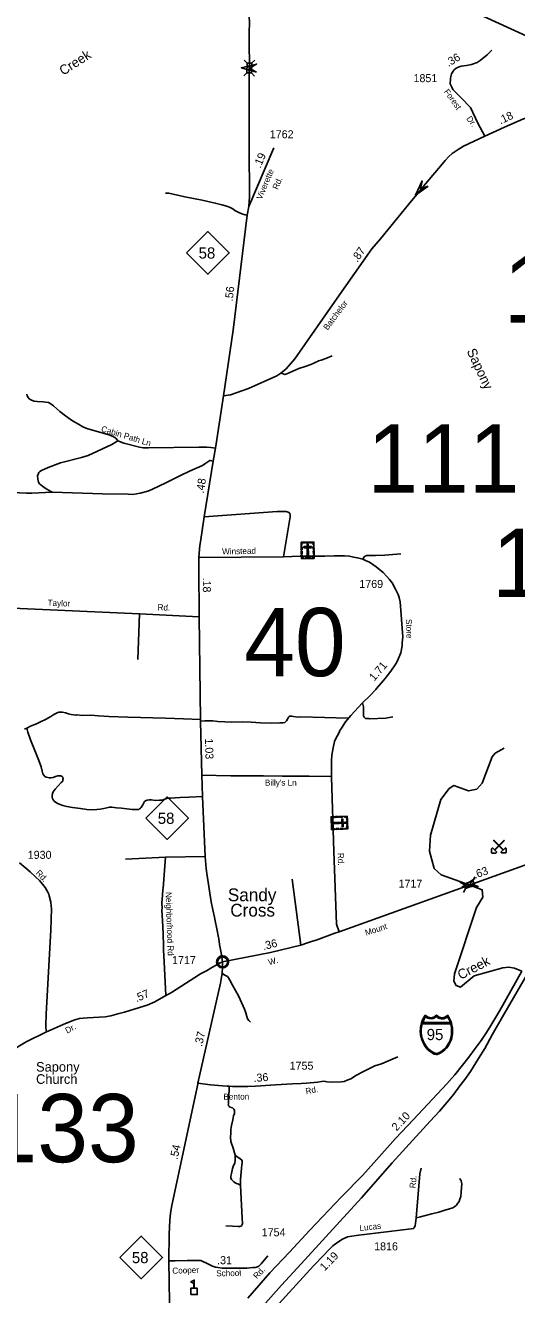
# Model space of a CAD drawing. Extents: x 2220236 to 2384410, y 720751 to 894131.
# Drawn here: x 2309134 to 2316810, y 778583 to 798403 of the extents above; entities that cross this region are included whole.
import ezdxf

# ---------------------------------------------------------------- set-up
doc = ezdxf.new("R2010")
doc.units = 0
doc.layers.add('Default', color=7, linetype='Continuous')

msp = doc.modelspace()

# ---------------------------------------------------------------- linework, layer by layer
at = {"layer": 'Default'}
for p, q in [((2312600, 797812), (2312553, 797862)), ((2312669, 797811), (2312719, 797858)), ((2312546, 797614), (2312596, 797661)), ((2312714, 797610), (2312667, 797660)), ((2312625, 795575), (2313015, 796493)), ((2310919, 789214), (2310889, 788502)), ((2314179, 787582), (2313439, 787606)), ((2311323, 785414), (2310698, 785381)), ((2311946, 785426), (2311323, 785414)), ((2313436, 784041), (2313303, 785071)), ((2316127, 785043), (2316157, 785105)), ((2315923, 785021), (2315985, 784992)), ((2315980, 784863), (2316009, 784925)), ((2316151, 784978), (2316214, 784949)), ((2311395, 777931), (2311374, 779111))]:
    msp.add_line(p, q, dxfattribs=at)
for points in [[(2312633, 797707), (2312634, 797807), (2312632, 798098), (2312632, 798282), (2312636, 798456), (2312626, 798594), (2312610, 798749), (2312537, 799024), (2312475, 799304), (2312374, 799774), (2312280, 800239), (2312245, 800394), (2312210, 800545), (2312134, 800893), (2312123, 800934), (2312090, 801053), (2312062, 801187), (2311995, 801444), (2311973, 801551), (2311936, 801702), (2311906, 801851), (2311864, 802060), (2311809, 802245), (2311741, 802399)], [(2314601, 799323), (2318782, 797407), (2318996, 796993), (2319167, 796881), (2319182, 796873), (2319228, 796856), (2319258, 796848), (2320082, 796607), (2321023, 795556), (2322148, 795566), (2324611, 793525), (2325728, 793169), (2325904, 792794), (2326094, 792644), (2326795, 792691), (2327138, 792569), (2328254, 791643), (2330064, 790280)], [(2316315, 796673), (2316202, 796875), (2316087, 797120), (2315944, 797273), (2315866, 797352), (2315816, 797401), (2315796, 797436), (2315785, 797461), (2315771, 797490), (2315775, 797573), (2315781, 797605), (2315793, 797645), (2315829, 797701), (2315866, 797736), (2315910, 797758), (2315944, 797766), (2316026, 797777), (2316106, 797794), (2316196, 797825), (2316239, 797852), (2316352, 797943), (2316422, 798015)], [(2312625, 795575), (2312635, 795725), (2312635, 796001), (2312633, 796216), (2312630, 796528), (2312631, 796667), (2312629, 796885), (2312629, 797070), (2312631, 797582), (2312633, 797707)], [(2316315, 796673), (2316619, 796815), (2316919, 796945), (2317087, 796997), (2317235, 797025)], [(2315312, 795837), (2315387, 795927), (2315646, 796236), (2315692, 796291), (2315753, 796355), (2315803, 796404), (2315896, 796465), (2315982, 796515), (2316315, 796673)], [(2312599, 795437), (2312567, 795442), (2312534, 795455), (2312507, 795466), (2312472, 795481), (2312447, 795492), (2312428, 795501), (2312406, 795513), (2312377, 795536), (2312347, 795553), (2312296, 795572), (2312203, 795598), (2312100, 795627), (2311898, 795671), (2311625, 795727), (2311376, 795782), (2311323, 795785)], [(2312228, 792620), (2312340, 792635), (2312623, 792733), (2313065, 792931), (2313128, 792974), (2313207, 793042), (2313346, 793195), (2314006, 794142), (2314549, 794911), (2314685, 795070), (2315170, 795663), (2315312, 795837)], [(2312228, 792620), (2312382, 793641), (2312599, 795437), (2312625, 795575)], [(2313128, 792974), (2313160, 792959), (2313186, 792951), (2313220, 792961), (2313405, 793044), (2313505, 793078), (2313594, 793108), (2313639, 793127), (2313674, 793145), (2313698, 793156), (2313716, 793164), (2313756, 793175), (2313828, 793203), (2313930, 793243)], [(2310577, 791913), (2310569, 791933), (2310546, 791958), (2310508, 791982), (2310438, 792009), (2310095, 792106), (2310031, 792135), (2309962, 792174), (2309872, 792229), (2309761, 792306), (2309674, 792371), (2309575, 792464), (2309517, 792503), (2309493, 792513), (2309411, 792526), (2309319, 792531), (2309269, 792537), (2309229, 792550), (2309194, 792572), (2309178, 792590), (2309162, 792617), (2309156, 792643)], [(2311847, 790094), (2311851, 790163), (2311860, 790281), (2311871, 790337), (2311926, 790730), (2312068, 791599), (2312106, 791802), (2312228, 792620)], [(2310577, 791913), (2310555, 791897), (2310484, 791856), (2310117, 791686), (2310010, 791655), (2309683, 791570), (2309492, 791499), (2309386, 791452), (2309358, 791434), (2309343, 791420), (2309337, 791406), (2309325, 791368), (2309328, 791316), (2309340, 791268), (2309355, 791246), (2309381, 791222), (2309443, 791177), (2309532, 791124), (2309556, 791112)], [(2312106, 791802), (2312030, 791812), (2311968, 791816), (2311924, 791816), (2311896, 791814), (2311843, 791816), (2311056, 791804), (2310992, 791805), (2310974, 791807), (2310920, 791817), (2310671, 791878), (2310577, 791913)], [(2309556, 791112), (2310340, 791085), (2310742, 791081), (2310812, 791078), (2310926, 791097), (2311047, 791128), (2311111, 791153), (2311339, 791263), (2311570, 791380), (2311701, 791441), (2311900, 791531), (2311954, 791566), (2312000, 791600), (2312015, 791607), (2312029, 791607), (2312068, 791599)], [(2309556, 791112), (2309234, 791099), (2309152, 791100), (2309044, 791105), (2308824, 791108), (2308768, 791112), (2308610, 791130), (2308584, 791132), (2308528, 791141), (2308500, 791141), (2308486, 791137), (2308474, 791127), (2308463, 791113), (2308439, 791070), (2308427, 791026), (2308418, 790970), (2308413, 790926), (2308395, 790848)], [(2313169, 790106), (2313270, 790727), (2313270, 790755), (2313264, 790784), (2313240, 790802), (2313209, 790814), (2313066, 790810), (2311926, 790730)], [(2311848, 789169), (2311844, 789935), (2311847, 789965), (2311847, 790094)], [(2311847, 790094), (2313169, 790106), (2313428, 790113), (2313535, 790113), (2313637, 790116), (2313724, 790115), (2313811, 790116), (2313957, 790120), (2314119, 790118), (2314200, 790113), (2314261, 790101), (2314323, 790090), (2314406, 790065), (2314451, 790048), (2314513, 790022), (2314563, 789986), (2314618, 789946), (2314725, 789860), (2314782, 789798), (2314825, 789748), (2314863, 789698), (2314919, 789598), (2314960, 789516), (2314974, 789471), (2314993, 789403), (2315034, 788852), (2315023, 788763), (2315024, 788757), (2315022, 788738), (2315023, 788716), (2315002, 788606), (2314944, 788468), (2314924, 788431), (2314910, 788415), (2314857, 788335), (2314814, 788276), (2314782, 788238), (2314777, 788228), (2314723, 788165), (2314620, 788050), (2314609, 788034), (2314518, 787933), (2314403, 787824), (2314342, 787757), (2314222, 787626), (2314137, 787527), (2314073, 787429), (2314048, 787392), (2314039, 787362), (2314012, 787312), (2313993, 787276), (2313966, 787220), (2313944, 787122), (2313923, 787009), (2313916, 786923), (2313916, 786815), (2313920, 786665), (2313952, 785508), (2313995, 784366), (2314036, 784250)], [(2314406, 790065), (2314427, 790103), (2314442, 790116), (2314468, 790122), (2314502, 790126), (2314604, 790124), (2314750, 790132), (2315002, 790149)], [(2311848, 789169), (2310919, 789214), (2308701, 789313)], [(2312216, 783779), (2312192, 783922), (2312170, 784052), (2312156, 784138), (2312146, 784186), (2312130, 784271), (2312096, 784447), (2312088, 784476), (2312061, 784594), (2312038, 784714), (2311969, 785157), (2311960, 785237), (2311946, 785426), (2311904, 786359), (2311894, 786693), (2311869, 787539), (2311869, 787562), (2311848, 789169)], [(2311869, 787562), (2311604, 787576), (2311326, 787582), (2310733, 787602), (2310440, 787609), (2310276, 787620), (2310159, 787629), (2310027, 787626), (2309939, 787635), (2309921, 787633), (2309891, 787636), (2309852, 787640), (2309809, 787651), (2309759, 787667), (2309712, 787680), (2309690, 787680), (2309659, 787677), (2309631, 787667), (2309581, 787642), (2309531, 787608), (2309448, 787562), (2309383, 787530), (2309307, 787495), (2309265, 787481), (2309216, 787459), (2309159, 787427)], [(2314403, 787824), (2314416, 787762), (2314417, 787622), (2314427, 787599), (2314450, 787580), (2314464, 787577), (2314498, 787577), (2314512, 787575), (2314767, 787585), (2314877, 787605)], [(2311869, 787539), (2311937, 787541), (2312002, 787543), (2312062, 787545), (2312143, 787534), (2312253, 787528), (2312351, 787524), (2312525, 787526), (2312661, 787522), (2312806, 787511), (2312980, 787505), (2313110, 787511), (2313161, 787509), (2313188, 787515), (2313201, 787526), (2313214, 787541), (2313229, 787568), (2313245, 787600), (2313254, 787613), (2313269, 787617), (2313299, 787617), (2313324, 787613), (2313394, 787602), (2313439, 787606)], [(2309118, 787411), (2309159, 787427)], [(2309159, 787427), (2309175, 787364), (2309216, 787246), (2309290, 787051), (2309343, 786921), (2309380, 786825), (2309397, 786757), (2309409, 786715), (2309422, 786696), (2309439, 786674), (2309458, 786661), (2309485, 786657), (2309507, 786652), (2309532, 786654), (2309568, 786659), (2309607, 786674), (2309642, 786683), (2309664, 786683), (2309681, 786683), (2309698, 786681), (2309708, 786671), (2309722, 786661), (2309727, 786642), (2309722, 786625), (2309720, 786603), (2309695, 786581), (2309647, 786529), (2309598, 786478), (2309568, 786434), (2309559, 786407), (2309551, 786373), (2309551, 786353), (2309556, 786331), (2309568, 786307), (2309585, 786287), (2309622, 786260), (2309664, 786241), (2309717, 786219), (2309781, 786206), (2309872, 786192), (2309994, 786172), (2310092, 786157), (2310175, 786152), (2310251, 786157), (2310304, 786165), (2310358, 786175), (2310405, 786184), (2310449, 786197), (2310485, 786194), (2310556, 786184), (2310634, 786179), (2310801, 786160), (2310908, 786160), (2310919, 786167), (2310934, 786179), (2310946, 786190), (2310960, 786214), (2310972, 786231), (2310983, 786260), (2310995, 786281), (2311020, 786298), (2311039, 786306), (2311070, 786310), (2311105, 786307), (2311161, 786301), (2311229, 786303), (2311276, 786306), (2311300, 786315), (2311327, 786325), (2311349, 786333), (2311408, 786337), (2311474, 786340), (2311551, 786345), (2311687, 786350), (2311904, 786359)], [(2316894, 783634), (2316777, 783682), (2316688, 783694), (2316597, 783686), (2316146, 783561), (2315932, 783384), (2315865, 783408), (2315831, 783475), (2315838, 783591), (2316185, 784629), (2316283, 784787), (2316273, 784905), (2316069, 784984), (2315630, 785138), (2315520, 785238), (2315451, 785505), (2315465, 785755), (2315625, 786312), (2315757, 786488), (2315831, 786531), (2316057, 786452), (2316190, 786477), (2316272, 786569), (2316426, 786979), (2316475, 787040), (2316616, 787114)], [(2311894, 786693), (2312343, 786685), (2312853, 786685), (2313151, 786678), (2313568, 786678), (2313919, 786674)], [(2309462, 782686), (2309456, 782749), (2309456, 782771), (2309454, 782791), (2309460, 782965), (2309531, 784273), (2309540, 784605), (2309537, 784651), (2309531, 784713), (2309508, 784809), (2309500, 784834), (2309485, 784868), (2309442, 784938), (2309402, 784993), (2309353, 785047), (2309297, 785104), (2309210, 785183), (2309139, 785240), (2309040, 785325)], [(2311331, 783252), (2311296, 783883), (2311295, 783953), (2311295, 784033), (2311289, 784212), (2311280, 784332), (2311269, 784592), (2311271, 784612), (2311268, 784702), (2311279, 784816), (2311284, 784908), (2311288, 784930), (2311323, 785414)], [(2317184, 785375), (2316070, 784977)], [(2316070, 784977), (2314036, 784250)], [(2314036, 784250), (2313970, 784225), (2313679, 784120), (2313620, 784103), (2313543, 784075), (2313436, 784041), (2312964, 783925), (2312216, 783779)], [(2312216, 783779), (2312165, 783758), (2312034, 783681), (2311963, 783638), (2311872, 783590), (2311780, 783535), (2311562, 783393), (2311416, 783302), (2311372, 783274), (2311331, 783252), (2311156, 783155), (2311038, 783101), (2310918, 783065), (2310685, 782995), (2310581, 782965), (2310471, 782938), (2310381, 782922), (2310103, 782906), (2310037, 782900), (2309981, 782892), (2309905, 782876), (2309840, 782848), (2309724, 782803), (2309535, 782717), (2309462, 782686)], [(2311831, 781885), (2312182, 783446), (2312208, 783605), (2312212, 783698), (2312216, 783779)], [(2312208, 783605), (2312242, 783579), (2312291, 783549), (2312309, 783527), (2312330, 783492), (2312369, 783413), (2312463, 783248), (2312536, 783089), (2312558, 783039), (2312580, 782982), (2312596, 782924), (2312607, 782890), (2312626, 782861), (2312634, 782853), (2312652, 782838)], [(2316894, 783634), (2316550, 783017), (2316408, 782783), (2316337, 782674), (2316255, 782551), (2316165, 782425), (2316065, 782292), (2315964, 782165), (2315843, 782017), (2315721, 781875), (2315498, 781635), (2315197, 781315), (2314920, 781022), (2314407, 780449), (2314072, 780108), (2313580, 779590), (2313263, 779247), (2312954, 778921), (2312612, 778528)], [(2312844, 778402), (2313138, 778728), (2313445, 779063), (2313827, 779485), (2314386, 780092), (2314866, 780640), (2315242, 781051), (2315459, 781290), (2315605, 781449), (2315725, 781586), (2315828, 781712), (2315925, 781841), (2316002, 781944), (2316088, 782069), (2316217, 782268), (2316311, 782425), (2316429, 782637), (2316612, 782959), (2316971, 783579)], [(2309462, 782686), (2309146, 782528), (2308641, 782230), (2307786, 781698), (2307713, 781657), (2307629, 781612), (2307482, 781521), (2307368, 781452), (2307296, 781411), (2307185, 781354), (2307103, 781313), (2307046, 781286), (2306976, 781250), (2306813, 781168)], [(2313702, 781902), (2313762, 781911), (2313803, 781914), (2313847, 781908), (2313912, 781899), (2314068, 781904), (2314116, 781911), (2314163, 781930), (2314219, 781954), (2314309, 782008), (2314409, 782064), (2314594, 782158), (2314700, 782188), (2314954, 782294)], [(2311374, 779111), (2311383, 779525), (2311393, 779745), (2311400, 779853), (2311422, 779977), (2311836, 781897)], [(2311831, 781885), (2312025, 781861), (2312212, 781844), (2312288, 781838), (2312316, 781837), (2312371, 781834), (2312463, 781832), (2312608, 781834), (2312732, 781840), (2313045, 781860), (2313310, 781872), (2313441, 781877), (2313526, 781886), (2313702, 781902)], [(2312413, 780762), (2312381, 780869), (2312344, 780976), (2312339, 781039), (2312342, 781106), (2312347, 781163), (2312356, 781225), (2312374, 781312), (2312387, 781373), (2312402, 781409), (2312404, 781437), (2312404, 781452), (2312401, 781465), (2312394, 781477), (2312382, 781489), (2312369, 781499), (2312351, 781504), (2312329, 781512), (2312316, 781524), (2312305, 781539), (2312307, 781564), (2312310, 781675), (2312316, 781765), (2312316, 781837)], [(2312413, 780762), (2312414, 780721), (2312414, 780683), (2312406, 780634), (2312387, 780601), (2312372, 780551), (2312356, 780474), (2312347, 780432), (2312347, 780408), (2312354, 780383), (2312361, 780375), (2312374, 780358), (2312381, 780352), (2312394, 780343), (2312413, 780328), (2312431, 780318), (2312456, 780313), (2312496, 780293)], [(2312496, 780293), (2312496, 780383), (2312510, 780554), (2312515, 780614), (2312520, 780641), (2312520, 780665), (2312515, 780681), (2312484, 780708), (2312443, 780735), (2312413, 780762)], [(2315242, 779783), (2315255, 779963), (2315300, 780467), (2315317, 780556)], [(2315919, 780396), (2315942, 780363), (2315949, 780335), (2315955, 780311), (2315951, 780257), (2315945, 780188), (2315936, 780117), (2315925, 780071), (2315912, 780039), (2315888, 780004), (2315869, 779978), (2315847, 779959), (2315813, 779937), (2315763, 779922), (2315674, 779898), (2315594, 779872), (2315486, 779846), (2315365, 779814), (2315307, 779798), (2315242, 779783)], [(2312268, 779658), (2312371, 779651), (2312459, 779648), (2312484, 779648), (2312499, 779653), (2312511, 779658), (2312524, 779676), (2312526, 779693), (2312521, 779776), (2312499, 780185), (2312496, 780293)], [(2312004, 776049), (2312002, 776811), (2312030, 776995), (2312078, 777177), (2312130, 777295), (2312224, 777456), (2312459, 777725), (2312785, 778096), (2313094, 778437), (2313636, 779032), (2313789, 779191), (2313877, 779282), (2313939, 779345), (2314014, 779402), (2314090, 779449), (2314169, 779483), (2314305, 779508), (2315161, 779608), (2315197, 779614), (2315210, 779624), (2315224, 779660), (2315232, 779692), (2315242, 779783)], [(2311852, 779115), (2311875, 779113), (2311898, 779107), (2311920, 779096), (2311953, 779080), (2312008, 779051), (2312060, 779025), (2312104, 779009), (2312144, 779004), (2312207, 778996), (2312380, 778996), (2312593, 778998), (2312686, 779004), (2312732, 779007), (2312759, 779017), (2312782, 779028), (2312819, 779063), (2312922, 779186)], [(2311374, 779111), (2311473, 779111), (2311664, 779114), (2311767, 779114), (2311852, 779115)]]:
    msp.add_lwpolyline(points, dxfattribs=at)
for points in [[(2312745, 797671), (2312511, 797741), (2312748, 797798), (2312633, 797737)], [(2312596, 797661), (2312600, 797812), (2312671, 797811), (2312667, 797660)], [(2315428, 795892), (2315228, 795753), (2315332, 795973), (2315306, 795846)], [(2311654, 794850), (2311987, 795183), (2312320, 794850), (2311987, 794517)], [(2313445, 790332), (2313644, 790333), (2313646, 790079), (2313447, 790077)], [(2313445, 790288), (2313456, 790288), (2313456, 790321), (2313497, 790321), (2313496, 790332), (2313445, 790332)], [(2313446, 790214), (2313445, 790257), (2313457, 790258), (2313457, 790214)], [(2313486, 790264), (2313486, 790245), (2313604, 790246), (2313604, 790265)], [(2313519, 790332), (2313570, 790333), (2313571, 790321), (2313519, 790321)], [(2313554, 790303), (2313535, 790303), (2313537, 790100), (2313556, 790101)], [(2313644, 790290), (2313633, 790290), (2313632, 790322), (2313592, 790322), (2313592, 790333), (2313644, 790333)], [(2313633, 790217), (2313633, 790260), (2313644, 790260), (2313645, 790217)], [(2313446, 790147), (2313446, 790190), (2313457, 790190), (2313458, 790147)], [(2313480, 790077), (2313480, 790089), (2313458, 790089), (2313457, 790129), (2313446, 790129), (2313447, 790077)], [(2313504, 790089), (2313589, 790090), (2313589, 790078), (2313504, 790078)], [(2313613, 790079), (2313613, 790090), (2313635, 790090), (2313634, 790131), (2313645, 790131), (2313646, 790079)], [(2313634, 790151), (2313633, 790194), (2313645, 790194), (2313645, 790151)], [(2311016, 786023), (2311349, 786356), (2311682, 786023), (2311349, 785690)], [(2314164, 786053), (2314171, 785854), (2313916, 785845), (2313910, 786044)], [(2313911, 786011), (2313922, 786011), (2313922, 786033), (2313962, 786035), (2313962, 786046), (2313910, 786044)], [(2313923, 785987), (2313926, 785902), (2313915, 785902), (2313912, 785987)], [(2313915, 785878), (2313927, 785879), (2313928, 785857), (2313968, 785858), (2313968, 785847), (2313916, 785845)], [(2314139, 785943), (2314138, 785962), (2313935, 785955), (2313936, 785936)], [(2313980, 786047), (2314023, 786048), (2314023, 786037), (2313980, 786035)], [(2313988, 785859), (2314032, 785860), (2314032, 785849), (2313989, 785848)], [(2314047, 786049), (2314090, 786050), (2314090, 786039), (2314047, 786037)], [(2314054, 785861), (2314097, 785863), (2314098, 785851), (2314055, 785850)], [(2314097, 786010), (2314079, 786009), (2314083, 785891), (2314101, 785892)], [(2314121, 786051), (2314121, 786040), (2314153, 786041), (2314155, 786001), (2314166, 786001), (2314164, 786053)], [(2314128, 785852), (2314127, 785864), (2314159, 785865), (2314158, 785905), (2314169, 785906), (2314171, 785854)], [(2314167, 785979), (2314168, 785927), (2314157, 785927), (2314155, 785978)], [(2316598, 785525), (2316603, 785530), (2316455, 785677), (2316450, 785672)], [(2316470, 785522), (2316465, 785527), (2316612, 785675), (2316617, 785670)], [(2316420, 785483), (2316420, 785545), (2316433, 785559), (2316501, 785491), (2316487, 785478), (2316425, 785478)], [(2316647, 785485), (2316647, 785548), (2316634, 785561), (2316566, 785494), (2316580, 785480), (2316642, 785480)], [(2316198, 784963), (2315955, 784943), (2316155, 785081), (2316069, 784984)], [(2315985, 784992), (2316127, 785043), (2316151, 784977), (2316009, 784925)], [(2312138, 783791), (2312139, 783797), (2312141, 783804), (2312144, 783811), (2312147, 783816), (2312150, 783822), (2312154, 783827), (2312158, 783832), (2312162, 783836), (2312168, 783841), (2312173, 783845), (2312178, 783847), (2312183, 783850), (2312189, 783852), (2312194, 783854), (2312199, 783855), (2312203, 783856), (2312208, 783857), (2312214, 783857), (2312218, 783857), (2312224, 783856), (2312229, 783856), (2312234, 783855), (2312239, 783853), (2312244, 783851), (2312251, 783848), (2312257, 783845), (2312262, 783841), (2312267, 783837), (2312270, 783834), (2312275, 783830), (2312278, 783825), (2312282, 783821), (2312285, 783816), (2312287, 783810), (2312289, 783805), (2312291, 783800), (2312292, 783796), (2312293, 783790), (2312294, 783785), (2312294, 783779), (2312294, 783773), (2312293, 783768), (2312292, 783762), (2312291, 783756), (2312289, 783750), (2312286, 783745), (2312283, 783739), (2312280, 783734), (2312277, 783729), (2312272, 783724), (2312267, 783719), (2312262, 783715), (2312257, 783712), (2312253, 783709), (2312246, 783706), (2312239, 783703), (2312233, 783702), (2312226, 783701), (2312222, 783700), (2312217, 783700), (2312212, 783700), (2312207, 783700), (2312202, 783701), (2312196, 783702), (2312191, 783704), (2312186, 783705), (2312181, 783707), (2312178, 783710), (2312171, 783714), (2312165, 783718), (2312160, 783723), (2312156, 783727), (2312153, 783731), (2312150, 783736), (2312146, 783743), (2312144, 783746), (2312142, 783750), (2312140, 783758), (2312138, 783765), (2312137, 783771), (2312137, 783777), (2312137, 783782), (2312137, 783788)], [(2315558, 782334), (2315567, 782334), (2315580, 782337), (2315593, 782341), (2315607, 782347), (2315627, 782359), (2315644, 782369), (2315664, 782382), (2315690, 782405), (2315716, 782433), (2315739, 782464), (2315757, 782493), (2315773, 782526), (2315786, 782557), (2315797, 782592), (2315804, 782626), (2315808, 782662), (2315810, 782702), (2315807, 782746), (2315800, 782792), (2315792, 782820), (2315781, 782854), (2315772, 782876), (2315752, 782914), (2315733, 782944), (2315706, 782925), (2315688, 782915), (2315677, 782910), (2315666, 782908), (2315645, 782906), (2315632, 782906), (2315621, 782909), (2315610, 782911), (2315602, 782915), (2315558, 782944), (2315514, 782915), (2315504, 782911), (2315495, 782909), (2315486, 782906), (2315471, 782906), (2315459, 782906), (2315447, 782908), (2315438, 782910), (2315427, 782915), (2315382, 782944), (2315364, 782918), (2315350, 782893), (2315335, 782857), (2315325, 782829), (2315318, 782806), (2315310, 782764), (2315306, 782728), (2315305, 782702), (2315310, 782637), (2315317, 782603), (2315324, 782575), (2315348, 782515), (2315366, 782481), (2315381, 782457), (2315403, 782430), (2315414, 782417), (2315459, 782378), (2315489, 782357), (2315513, 782345), (2315524, 782340), (2315542, 782335)], [(2315387, 782923), (2315377, 782906), (2315364, 782883), (2315354, 782860), (2315343, 782833), (2315775, 782833), (2315765, 782856), (2315754, 782878), (2315743, 782899), (2315729, 782919), (2315705, 782903), (2315687, 782895), (2315673, 782890), (2315661, 782888), (2315643, 782886), (2315634, 782887), (2315608, 782892), (2315591, 782900), (2315574, 782911), (2315561, 782924), (2315526, 782903), (2315511, 782896), (2315494, 782892), (2315475, 782889), (2315445, 782892), (2315422, 782900), (2315402, 782911)], [(2315777, 782812), (2315782, 782800), (2315788, 782773), (2315792, 782752), (2315795, 782728), (2315794, 782687), (2315792, 782644), (2315788, 782619), (2315783, 782596), (2315776, 782571), (2315764, 782537), (2315748, 782508), (2315728, 782476), (2315707, 782448), (2315698, 782437), (2315680, 782418), (2315648, 782392), (2315624, 782375), (2315596, 782358), (2315582, 782352), (2315565, 782348), (2315551, 782349), (2315535, 782354), (2315521, 782357), (2315492, 782373), (2315468, 782389), (2315428, 782422), (2315407, 782447), (2315387, 782476), (2315369, 782506), (2315350, 782546), (2315336, 782586), (2315326, 782629), (2315320, 782682), (2315319, 782714), (2315321, 782745), (2315324, 782761), (2315328, 782781), (2315336, 782812)], [(2310611, 779164), (2310944, 779497), (2311277, 779164), (2310944, 778831)], [(2311719, 778584), (2311719, 778682), (2311765, 778682), (2311765, 778757), (2311718, 778781), (2311774, 778810), (2311774, 778682), (2311820, 778682), (2311820, 778584)]]:
    msp.add_lwpolyline(points, close=True, dxfattribs=at)
for centre, radius in [((2312216, 783779), 94.3), ((2312215, 783779), 76.7)]:
    msp.add_circle(centre, radius, dxfattribs=at)

# ---------------------------------------------------------------- texts
for s, height, rotation, p in [('Creek', 150, 32.9976, (2309726, 797615)), ('.36', 125, 30.5973, (2315744, 797752)), ('Forest', 95, 305.7837, (2315668, 797366)), ('Dr.', 95, 306.0295, (2316019, 796945)), ('.18', 125, 24.992, (2316559, 796855)), ('.19', 125, 66.996, (2312807, 796165)), ('Viverette', 95, 67.3859, (2312827, 795673)), ('Rd.', 95, 67.3859, (2313079, 795830)), ('.87', 125, 54.8216, (2314320, 794695)), ('.56', 125, 83.0961, (2312373, 794089)), ('Batchelor', 95, 53.2523, (2313857, 793635)), ('Sapony', 150, 294.9665, (2316027, 793317)), ('Cabin Path Ln', 95, 343.163, (2310310, 792062)), ('.48', 125, 80.7504, (2311921, 791090)), ('Winstead', 95, 1.2174, (2312209, 790140)), ('.18', 125, 270.2961, (2311907, 789780)), ('Taylor', 95, 357.7376, (2309480, 789341)), ('Rd.', 95, 357.2797, (2311198, 789271)), ('Store', 95, 272.1353, (2315079, 789131)), ('1.71', 125, 49.5345, (2314586, 788155)), ('1.03', 125, 271.6551, (2311940, 787266)), ('Rd.', 95, 271.9669, (2314013, 785479)), ('.63', 125, 19.6705, (2316159, 785075)), ('Rd.', 95, 314.5486, (2309289, 785159)), ('Neighborhood Rd', 95, 271.994, (2311325, 784868)), ('Mount', 95, 17.8672, (2314459, 784186)), ('.36', 125, 13.8717, (2312855, 783962)), ('W.', 95, 15.8728, (2312943, 783725)), ('Creek', 150, 27.6816, (2315936, 783497)), ('.57', 125, 23.766, (2310871, 783146)), ('Dr.', 95, 28.5338, (2309788, 782657)), ('.37', 125, 77.332, (2311894, 782449)), ('.36', 125, 4.0506, (2312703, 781903)), ('Benton', 95, 0.3337, (2312229, 781627)), ('Rd.', 95, 10.9952, (2313522, 781710)), ('2.10', 125, 46.5233, (2314934, 781129)), ('.54', 125, 77.8259, (2311511, 780684)), ('Rd.', 95, 84.881, (2315231, 780241)), ('Lucas', 95, 6.2335, (2314360, 779575)), ('1.19', 125, 45.9424, (2313811, 778944)), ('Cooper', 95, 2.0332, (2311432, 778908)), ('School', 95, 0.9053, (2312117, 778868)), ('Rd.', 95, 46.2075, (2312752, 778820))]:
    msp.add_text(s, height=height, rotation=rotation, dxfattribs=at).set_placement(p)
for s, height, p in [('1851', 125, (2315199, 797516)), ('1762', 125, (2312953, 796640)), ('58', 175, (2311841, 794761)), ('170', 1066.3, (2316607, 793763)), ('111', 1066.3, (2314476, 791108)), ('164', 1066.3, (2316427, 789477)), ('1769', 125, (2314352, 789618)), ('40', 1066.3, (2312553, 788240)), ("Billy's Ln", 95, (2312877, 786531)), ('58', 175, (2311203, 785934)), ('1930', 125, (2309171, 785388)), ('Sandy', 200, (2312298, 784726)), ('1717', 125, (2314965, 784938)), ('Cross', 200, (2312336, 784486)), ('1717', 125, (2311426, 783744)), ('95', 175, (2315405, 782557)), ('Sapony', 150, (2309301, 782065)), ('1755', 125, (2313263, 782095)), ('Church', 150, (2309301, 781874)), ('133', 1066.3, (2308527, 780650)), ('1754', 125, (2312827, 779494)), ('1816', 125, (2314584, 779274)), ('58', 175, (2310798, 779074)), ('.31', 125, (2312130, 779058))]:
    msp.add_text(s, height=height, dxfattribs=at).set_placement(p)

doc.saveas('drawing.dxf')
